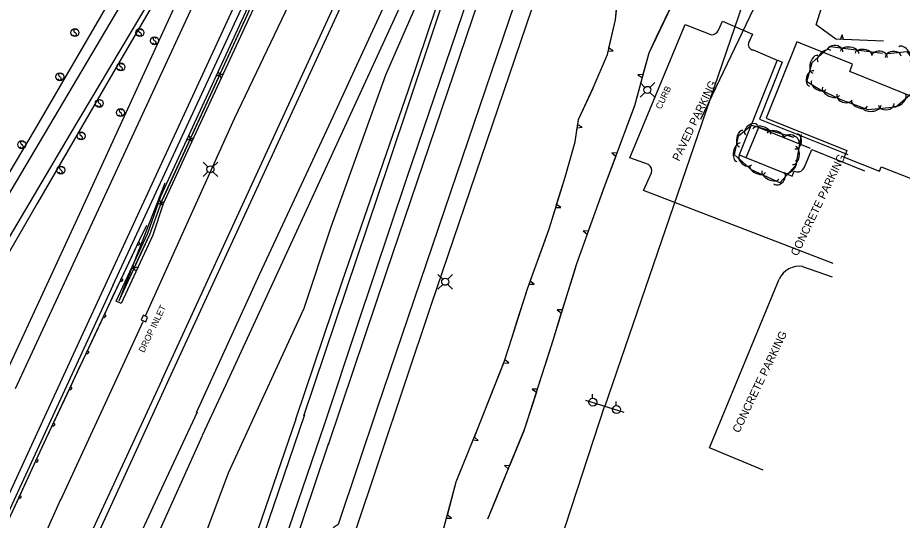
# Model space of a CAD drawing. Extents: x 978516 to 993312, y 1836504 to 1846212.
# Drawn here: x 982007 to 982560, y 1843399 to 1843713 of the extents above; entities that cross this region are included whole.
import ezdxf

# ---------------------------------------------------------------- set-up
doc = ezdxf.new("R2010")
doc.units = 0
for name, color, linetype in [('S_BUILDING', 7, 'Continuous'), ('S_CURB_ANNOT', 7, 'Continuous'), ('S_DROP_INLET', 7, 'Continuous'), ('S_DROP_INLET_ANNOT', 7, 'Continuous'), ('S_EDGE_PAVEMENT', 7, 'Continuous'), ('S_FENCE', 7, 'Continuous'), ('S_GUARDRAIL', 7, 'Continuous'), ('S_MISC_STRUCTURES', 7, 'Continuous'), ('S_PARKING', 7, 'Continuous'), ('S_PARKING_ANNOT', 7, 'Continuous'), ('S_SHOULDER', 7, 'Continuous'), ('S_SIDE_DRAIN', 7, 'Continuous'), ('S_SIDEWALK', 7, 'Continuous'), ('S_SIGN', 7, 'Continuous'), ('S_STREAM', 7, 'Continuous'), ('S_TREE', 7, 'Continuous'), ('S_UTILITY_POLE', 7, 'Continuous')]:
    doc.layers.add(name, color=color, linetype=linetype)

msp = doc.modelspace()

# ---------------------------------------------------------------- linework, layer by layer
at = {"layer": 'S_BUILDING'}
msp.add_lwpolyline([(982586.99, 1843655), (982526.63, 1843679.25), (982528.45, 1843683.79), (982493.66, 1843697.77), (982474.51, 1843650.11), (982524.85, 1843629.89), (982523.2, 1843625.79), (982545.24, 1843616.94), (982546.38, 1843619.78), (982569.16, 1843610.62)], close=True, dxfattribs=at)
at = {"layer": 'S_DROP_INLET'}
msp.add_lwpolyline([(982085.59, 1843527.11), (982084.16, 1843524.13), (982086.94, 1843522.79), (982088.13, 1843525.63), (982085.4, 1843526.93)], dxfattribs=at)
at = {"layer": 'S_EDGE_PAVEMENT'}
for points in [[(982444.31, 1844376.55), (982405.39, 1844292.19), (982337.22, 1844143.95), (982258.29, 1843972.49), (982199.49, 1843845.15), (982150.27, 1843738.07), (982091.93, 1843611.5), (982046.43, 1843512.73)], [(982101.67, 1843487.19), (982177.28, 1843651.48), (982263.35, 1843838.34), (982337.41, 1843999.45), (982433.25, 1844207.72), (982434.11, 1844208.11)], [(981976.52, 1843560.47), (982076.78, 1843730.23), (982145.31, 1843845.02), (982217.33, 1843967.17), (982248.06, 1844018.63)], [(982185.79, 1843463.91), (982239.06, 1843622.45), (982278.85, 1843741.38), (982326.89, 1843886.03), (982366.68, 1844004.4), (982365.76, 1844004.6), (982311.5, 1843885.46), (982269.33, 1843793.43), (982201.26, 1843645.59), (982158.09, 1843552.58), (982118.36, 1843465.83)], [(982363.96, 1843950.12), (982332.06, 1843855.02), (982281.13, 1843704.2), (982249.92, 1843612.34), (982219.11, 1843520.41), (982198.69, 1843459.03)], [(982005.62, 1843481.17), (982055.01, 1843587.69), (982114.89, 1843717.29), (982172.98, 1843843.45), (982212.17, 1843930.75), (982212, 1843930.65), (982168.51, 1843857.22), (982102.38, 1843745.75), (982039.82, 1843640.35), (981988.52, 1843553.82)], [(982046.43, 1843512.73), (982020.19, 1843455.64), (981952.29, 1843308.15), (981876.66, 1843144.67), (981799.12, 1842976.8), (981735.97, 1842839.3)], [(981789.25, 1842808.86), (981838.12, 1842914.35), (981901.96, 1843053.16), (981984.85, 1843233.32), (982064.19, 1843405.17), (982101.67, 1843487.19)], [(982119.03, 1843466.37), (982096.74, 1843418.67), (982029, 1843272.11), (981977.78, 1843160.81), (981902.68, 1842997.65), (981844.43, 1842871.29), (981807.01, 1842789.3)], [(981980.93, 1842857.43), (981993.13, 1842895.59), (982031.59, 1843009.45), (982073.75, 1843133.55), (982147.74, 1843351.74), (982186.25, 1843464.79)], [(982198.69, 1843459.03), (982167.94, 1843369.35), (982092.06, 1843144.9), (982049.98, 1843019.68), (982011.04, 1842905.36)]]:
    msp.add_lwpolyline(points, dxfattribs=at)
at = {"layer": 'S_FENCE'}
for p, q in [((982131.12, 1843676.57), (982135.18, 1843677.77)), ((982133.99, 1843675.16), (982132.32, 1843679.17)), ((982112.8, 1843636.58), (982116.86, 1843637.78)), ((982115.67, 1843635.18), (982114, 1843639.19)), ((982097.67, 1843595.25), (982095.64, 1843599.03)), ((982094.66, 1843596.33), (982098.64, 1843597.94)), ((982077.78, 1843555.91), (982081.87, 1843557.14)), ((982080.66, 1843554.54), (982078.98, 1843558.51))]:
    msp.add_line(p, q, dxfattribs=at)
for points in [[(982070.57, 1843536.57), (982089.53, 1843577.47), (982097.28, 1843598.86), (982186.74, 1843794.14), (982265.7, 1843964.98), (982308.98, 1844059.82)], [(982142.31, 1843697.16), (982150.64, 1843715.33)], [(982133.98, 1843678.98), (982142.31, 1843697.16)], [(982123.99, 1843657.17), (982132.32, 1843675.35)], [(982115.67, 1843639), (982123.99, 1843657.17)], [(982105.67, 1843617.19), (982114, 1843635.36)], [(982097.35, 1843599.01), (982105.67, 1843617.19)], [(982070.45, 1843535.82), (982099.02, 1843609.72)], [(982089.08, 1843576.49), (982089.53, 1843577.47), (982095.97, 1843595.26)], [(982080.66, 1843558.34), (982089.08, 1843576.49)], [(982070.57, 1843536.57), (982078.98, 1843554.71)]]:
    msp.add_lwpolyline(points, dxfattribs=at)
at = {"layer": 'S_GUARDRAIL'}
for points in [[(982087.36, 1843583.1), (982082.81, 1843573.61), (982024.65, 1843449.71), (981948.94, 1843286.05), (981939.76, 1843263.65)], [(982087.36, 1843583.1), (982082.81, 1843573.61), (982081.98, 1843571.85)], [(982081.98, 1843571.85), (982071.36, 1843549.23)], [(982071.36, 1843549.23), (982066.05, 1843537.91)], [(982066.05, 1843537.91), (982060.74, 1843526.6)], [(982060.74, 1843526.6), (982050.12, 1843503.98)], [(982050.12, 1843503.98), (982044.82, 1843492.67)], [(982044.82, 1843492.67), (982039.51, 1843481.36)], [(982039.51, 1843481.36), (982028.89, 1843458.74)], [(982028.89, 1843458.74), (982024.65, 1843449.71), (982023.59, 1843447.42)], [(982023.59, 1843447.42), (982018.34, 1843436.08)], [(982018.34, 1843436.08), (982007.85, 1843413.39)], [(982007.85, 1843413.39), (982002.6, 1843402.05)]]:
    msp.add_lwpolyline(points, dxfattribs=at)
for centre, ratio in [((982082.46, 1843571.59), 0.498842), ((982071.84, 1843548.96), 0.498842), ((982061.23, 1843526.34), 0.498842), ((982050.61, 1843503.72), 0.498842), ((982039.99, 1843481.1), 0.498842), ((982029.37, 1843458.48), 0.498842), ((982018.83, 1843435.83), 0.498865), ((982008.34, 1843413.14), 0.498865)]:
    msp.add_ellipse(centre, major_axis=(0.45, 1), ratio=ratio, dxfattribs=at)
at = {"layer": 'S_MISC_STRUCTURES'}
msp.add_lwpolyline([(982459.15, 1844381.2), (982401.18, 1844255.02), (982353.6, 1844151.37), (982293.53, 1844021.64), (982233.45, 1843890.75), (982165.83, 1843744.12), (982112.95, 1843629.64), (982097.77, 1843596.62), (982091.45, 1843577), (982071.61, 1843534.32), (982068.38, 1843535.71), (982088.3, 1843578.12), (982096.35, 1843601.36), (982110.1, 1843631.18), (982228.09, 1843887.64), (982301.61, 1844047.37), (982364.37, 1844183.75), (982455.44, 1844381.81), (982456.19, 1844383.33)], dxfattribs=at)
at = {"layer": 'S_PARKING'}
for points in [[(982658.46, 1844119.73), (982665.38, 1844134.29), (982433.42, 1843649.19)], [(982444.62, 1843705.16), (982447.29, 1843710.83), (982465.95, 1843702.52), (982463.65, 1843697.68)], [(982400.89, 1843621.05), (982389.26, 1843625.23), (982423.83, 1843708.62), (982440.27, 1843702.11)], [(982466.33, 1843692.73), (982481.44, 1843686.47), (982457.62, 1843627.15), (982490.68, 1843613.85), (982491.98, 1843616.91), (982493.7, 1843616.51)], [(982498.37, 1843619.44), (982502.99, 1843630.48), (982535.89, 1843617.27)], [(982516.26, 1843559.23), (982397.76, 1843604.92), (982402.87, 1843615.85)], [(982497.27, 1843557.44), (982515.7, 1843550.87)], [(982472.65, 1843429.95), (982439.06, 1843444.05), (982482.55, 1843549.4)]]:
    msp.add_lwpolyline(points, dxfattribs=at)
for centre, major_axis, ratio, start_param, end_param in [((982440.29, 1843706.73), (0.06, -4.62), 0.997336, 6.265119, 7.493143), ((982466.58, 1843696.09), (-1.07, 3.21), 0.966342, 0.766312, 2.73499), ((982398.5, 1843617.17), (-0.27, 4.55), 0.999993, 4.35985, 5.671652), ((982494.75, 1843620.43), (-3.12, -2.95), 0.839634, 0.634168, 2.044955), ((982495.13, 1843543.79), (-11.48, -7.89), 0.984122, 3.962448, 5.2544)]:
    msp.add_ellipse(centre, major_axis=major_axis, ratio=ratio, start_param=start_param, end_param=end_param, dxfattribs=at)
at = {"layer": 'S_SHOULDER'}
for points in [[(982448.76, 1844375.28), (982356.61, 1844175.48), (982282.66, 1844014.59), (982233, 1843906.78), (982168.28, 1843765.4), (982106.74, 1843632.71), (982066.39, 1843545.71)], [(981966.53, 1843556.77), (982017.41, 1843642.31), (982101.61, 1843787.26), (982154.54, 1843877.59), (982232.1, 1844010.57)], [(982097.08, 1843486.24), (982164.34, 1843632.63), (982235.82, 1843788.52), (982275.47, 1843872.94), (982336.44, 1844007.09)], [(982375.99, 1843957.93), (982349.48, 1843885.85), (982322.98, 1843806.74), (982286.97, 1843700.33), (982237.09, 1843553.6), (982216.81, 1843492.96), (982200.83, 1843445.96)], [(982282.82, 1843797.47), (982244.62, 1843717.38), (982181.13, 1843579.15), (982136.84, 1843482.98), (982122.22, 1843451.63)], [(982180.73, 1843461.94), (982209.68, 1843547.73), (982251, 1843667.79), (982280.34, 1843755.13), (982293.31, 1843793.59)], [(982113.44, 1843759.05), (982066.41, 1843678.23), (982019.19, 1843596.85), (981991.47, 1843549)], [(981999.54, 1843490.56), (982045.71, 1843590.53), (982113.87, 1843739.26), (982118.9, 1843754.69)], [(981719.94, 1842772.32), (981757.19, 1842850.86), (981762.83, 1842881.77), (981760.47, 1842881.88), (981799.36, 1842965.97), (981837.6, 1843049.54), (981906.21, 1843198.01), (981947.39, 1843286.92), (982066.73, 1843546.13)], [(982097.08, 1843486.24), (982039.8, 1843362.56), (981995.19, 1843264.75), (981952.2, 1843172.24), (981881.72, 1843019.31), (981832.85, 1842912.29), (981784.9, 1842808.77)], [(982180.73, 1843461.94), (982147.57, 1843365.49), (982120.53, 1843284.55), (982077.03, 1843155.6), (982029.21, 1843015.14), (981988.83, 1842895.7)], [(981819.67, 1842793.77), (981885.9, 1842937.09), (981960.15, 1843097.91), (982018.44, 1843224.46), (982076.14, 1843348.88), (982122.38, 1843451.81)], [(982001.56, 1842855.88), (982025.44, 1842927.27), (982055.02, 1843013.64), (982097.73, 1843140.01), (982136.34, 1843254.59), (982170.44, 1843355.4), (982200.83, 1843445.96), (982201.2, 1843446.46)]]:
    msp.add_lwpolyline(points, dxfattribs=at)
at = {"layer": 'S_SIDE_DRAIN'}
for points in [[(982502.74, 1844207.51), (982471.02, 1844135.94), (982444.81, 1844075.29), (982404.65, 1843975.29), (982382.05, 1843913.38), (982357.59, 1843841.57), (982324.51, 1843743.28), (982277.24, 1843603.93), (982231.79, 1843469.36), (982207.2, 1843395.99), (982204.08, 1843394.01)], [(982190.77, 1843326.16), (982204.49, 1843360.78), (982216.82, 1843388.22), (982265.15, 1843533.27), (982345.6, 1843770.02), (982377.6, 1843864.76), (982415.16, 1843969.37), (982453.7, 1844066.63), (982477.92, 1844125.85), (982508.24, 1844191.94)]]:
    msp.add_lwpolyline(points, dxfattribs=at)
at = {"layer": 'S_SIDEWALK'}
for points in [[(982481.81, 1843686.47), (982484.56, 1843685.17), (982470.38, 1843649.43), (982525.44, 1843627.32)], [(982502.14, 1843631.11), (982469.7, 1843644.31), (982461.96, 1843625.69)]]:
    msp.add_lwpolyline(points, dxfattribs=at)
at = {"layer": 'S_SIGN'}
for centre in [(982042.75, 1843703.6), (982083.28, 1843703.61), (982092.44, 1843698.47), (982071.42, 1843682.14), (982033.29, 1843676), (982057.96, 1843659.31), (982071.16, 1843653.56), (982046.57, 1843639.01), (982009.52, 1843633.54), (982033.89, 1843617.65)]:
    msp.add_circle(centre, 2.49, dxfattribs=at)
for centre, radius, start, end in [((982043.44, 1843704.92), 1.5, 167.1196, 241.9813), ((982042.83, 1843704.87), 0.95, 16.5258, 156.8957), ((982083.96, 1843704.94), 1.5, 167.1196, 241.9813), ((982083.35, 1843704.88), 0.95, 16.5258, 156.8957), ((982042.6, 1843702.78), 1.28, 204.641, 335.359), ((982042.34, 1843702.26), 1.4, 358.6529, 73.7063), ((982083.12, 1843702.79), 1.28, 204.641, 335.359), ((982082.87, 1843702.27), 1.4, 358.6529, 73.7063), ((982093.13, 1843699.8), 1.5, 167.1196, 241.9813), ((982092.52, 1843699.74), 0.95, 16.5258, 156.8957), ((982092.29, 1843697.65), 1.28, 204.641, 335.359), ((982092.03, 1843697.13), 1.4, 358.6529, 73.7063), ((982072.11, 1843683.47), 1.5, 167.1196, 241.9813), ((982071.5, 1843683.41), 0.95, 16.5258, 156.8957), ((982071.01, 1843680.8), 1.4, 358.6529, 73.7063), ((982033.98, 1843677.32), 1.5, 167.1196, 241.9813), ((982033.37, 1843677.27), 0.95, 16.5258, 156.8957), ((982071.27, 1843681.32), 1.28, 204.641, 335.359), ((982033.14, 1843675.18), 1.28, 204.641, 335.359), ((982032.88, 1843674.66), 1.4, 358.6529, 73.7063), ((982058.65, 1843660.63), 1.5, 167.1196, 241.9813), ((982058.03, 1843660.58), 0.95, 16.5258, 156.8957), ((982057.81, 1843658.49), 1.28, 204.641, 335.359), ((982057.55, 1843657.97), 1.4, 358.6529, 73.7063), ((982071.85, 1843654.89), 1.5, 167.1196, 241.9813), ((982071.24, 1843654.83), 0.95, 16.5258, 156.8957), ((982071.01, 1843652.74), 1.28, 204.641, 335.359), ((982070.75, 1843652.22), 1.4, 358.6529, 73.7063), ((982047.25, 1843640.33), 1.5, 167.1196, 241.9813), ((982046.64, 1843640.28), 0.95, 16.5258, 156.8957), ((982046.15, 1843637.67), 1.4, 358.6529, 73.7063), ((982009.37, 1843632.71), 1.28, 204.641, 335.359), ((982010.21, 1843634.86), 1.5, 167.1196, 241.9813), ((982009.6, 1843634.8), 0.95, 16.5258, 156.8957), ((982009.11, 1843632.19), 1.4, 358.6529, 73.7063), ((982046.41, 1843638.18), 1.28, 204.641, 335.359), ((982033.73, 1843616.82), 1.28, 204.641, 335.359), ((982034.57, 1843618.97), 1.5, 167.1196, 241.9813), ((982033.96, 1843618.92), 0.95, 16.5258, 156.8957), ((982033.47, 1843616.31), 1.4, 358.6529, 73.7063)]:
    msp.add_arc(centre, radius, start, end, dxfattribs=at)
at = {"layer": 'S_STREAM'}
for points in [[(982086.73, 1843526.48), (982142.41, 1843649.96), (982176.49, 1843721.29), (982213.62, 1843803.37), (982238.14, 1843853.11), (982270.23, 1843922.8), (982294.62, 1843976.28)], [(982285.9, 1843789.63), (982236.76, 1843677.07), (982202.56, 1843582.01), (982185.75, 1843531.1), (982159.54, 1843473.99), (982138.38, 1843428.1), (982125.65, 1843394.21), (982121.21, 1843381.85), (982126.09, 1843376.07), (982130.36, 1843375.68)], [(982033.99, 1843411.51), (982085.25, 1843522.89)], [(981978.35, 1843288.32), (982014.3, 1843368), (982033.99, 1843411.83)]]:
    msp.add_lwpolyline(points, dxfattribs=at)
at = {"layer": 'S_TREE'}
for p, q in [((982521.93, 1843702.29), (982520.78, 1843699.35)), ((982522.74, 1843699.26), (982521.93, 1843702.29)), ((982378.95, 1843692.27), (982376.27, 1843693.93)), ((982375.83, 1843692.01), (982378.95, 1843692.27)), ((982397.51, 1843677.37), (982394.37, 1843677.21)), ((982394.37, 1843677.21), (982397, 1843675.48)), ((982356.45, 1843644.02), (982359.55, 1843644.53)), ((982359.55, 1843644.53), (982356.75, 1843645.96)), ((982381.19, 1843628.29), (982378.06, 1843628.43)), ((982378.06, 1843628.43), (982380.51, 1843626.45)), ((982343.03, 1843594.22), (982346.17, 1843594.29)), ((982346.17, 1843594.29), (982343.61, 1843596.08)), ((982363.39, 1843579.53), (982360.26, 1843579.64)), ((982360.26, 1843579.64), (982362.73, 1843577.68)), ((982326.47, 1843546.36), (982329.61, 1843546.29)), ((982329.61, 1843546.29), (982327.12, 1843548.15)), ((982347.11, 1843530.25), (982343.97, 1843530.22)), ((982343.97, 1843530.22), (982346.53, 1843528.38)), ((982310.53, 1843497.21), (982313.65, 1843497.01)), ((982313.74, 1843497.21), (982311.2, 1843499.04)), ((982331.51, 1843480.74), (982328.38, 1843480.73)), ((982328.38, 1843480.73), (982330.92, 1843478.87)), ((982294.58, 1843448.69), (982292.21, 1843450.78)), ((982291.48, 1843448.96), (982294.58, 1843448.69)), ((982314.12, 1843432.67), (982311.05, 1843433.02)), ((982311.05, 1843433.02), (982313.4, 1843430.9)), ((982274.83, 1843400.01), (982277.95, 1843400.14)), ((982277.95, 1843400.14), (982275.34, 1843401.91))]:
    msp.add_line(p, q, dxfattribs=at)
for points in [[(982547.72, 1843698.17), (982518.04, 1843699.46), (982505.64, 1843708.4), (982521.52, 1843758.6), (982539.82, 1843818.68), (982564.38, 1843891.79), (982579.93, 1843937.31), (982587.18, 1843952.59), (982598.09, 1843967.37), (982613.41, 1843968.89), (982622, 1843948.43), (982627.41, 1843931.83), (982631.81, 1843917.41), (982641.42, 1843904.49), (982654.69, 1843894.51)], [(982268.45, 1843375.92), (982280.86, 1843422.77), (982295.43, 1843458.72), (982310.99, 1843498.4), (982315.58, 1843512.53), (982325.38, 1843543.35), (982338.95, 1843580.95), (982348.85, 1843613.15), (982355.16, 1843635.41), (982357.26, 1843649.35), (982366.43, 1843669.11), (982375.35, 1843689.9), (982380.29, 1843711.64), (982382.45, 1843730.81)], [(982419.64, 1843729.71), (982401.1, 1843690.64), (982392.24, 1843657.91), (982372.46, 1843604.87), (982355.86, 1843558.47), (982341.19, 1843511.17), (982323.59, 1843455.8), (982300.49, 1843399.33)], [(982416.55, 1843723.19), (982405.86, 1843700.68)], [(982376.27, 1843693.93), (982380.29, 1843711.64), (982381.06, 1843718.43)], [(982520.78, 1843699.35), (982518.04, 1843699.46), (982505.64, 1843708.4), (982507.74, 1843715.03)], [(982405.86, 1843700.68), (982401.1, 1843690.64), (982397.51, 1843677.37)], [(982547.72, 1843698.17), (982522.74, 1843699.26)], [(982548.65, 1843690.37), (982562.32, 1843691.71), (982569.73, 1843681.92), (982565.41, 1843665.6), (982555.46, 1843656.93), (982538.08, 1843655.26), (982521.22, 1843661.55), (982507.8, 1843667.93), (982499.85, 1843672.81), (982503.28, 1843684.94), (982514.52, 1843694.97), (982547.18, 1843690.8)], [(982366.35, 1843668.91), (982366.43, 1843669.11), (982375.35, 1843689.9), (982375.83, 1843692.01)], [(982397, 1843675.48), (982392.24, 1843657.91), (982389.92, 1843651.68)], [(982356.75, 1843645.96), (982357.26, 1843649.35), (982366.35, 1843668.91)], [(982389.92, 1843651.68), (982381.19, 1843628.29)], [(982350.73, 1843619.8), (982355.16, 1843635.41), (982356.45, 1843644.02)], [(982496.39, 1843639.91), (982493.07, 1843620.69), (982483.03, 1843609.69), (982465.29, 1843617.81), (982454.75, 1843627.08), (982457.12, 1843639.11), (982465.28, 1843645.68), (982491.76, 1843638.15)], [(982380.51, 1843626.45), (982372.46, 1843604.87), (982371.81, 1843603.05)], [(982343.61, 1843596.08), (982348.85, 1843613.15), (982350.73, 1843619.8)], [(982371.81, 1843603.05), (982363.39, 1843579.53)], [(982335.35, 1843570.96), (982338.95, 1843580.95), (982343.03, 1843594.22)], [(982362.73, 1843577.68), (982355.86, 1843558.47), (982354.5, 1843554.1)], [(982327.12, 1843548.15), (982335.35, 1843570.96)], [(982354.5, 1843554.1), (982347.11, 1843530.25)], [(982318.81, 1843522.68), (982325.38, 1843543.35), (982326.47, 1843546.36)], [(982346.53, 1843528.38), (982341.19, 1843511.17), (982339.08, 1843504.54)], [(982311.2, 1843499.04), (982315.58, 1843512.53), (982318.81, 1843522.68)], [(982339.08, 1843504.54), (982331.51, 1843480.74)], [(982301.41, 1843473.97), (982310.53, 1843497.21)], [(982330.92, 1843478.87), (982323.59, 1843455.8), (982323.3, 1843455.11)], [(982292.21, 1843450.78), (982295.43, 1843458.72), (982301.41, 1843473.97)], [(982323.3, 1843455.11), (982314.12, 1843432.67)], [(982282.12, 1843425.87), (982291.48, 1843448.96)], [(982313.4, 1843430.9), (982304.22, 1843408.46)], [(982275.34, 1843401.91), (982280.86, 1843422.77), (982282.12, 1843425.87)], [(982304.22, 1843408.46), (982300.49, 1843399.33)], [(982268.45, 1843375.92), (982274.83, 1843400.01)]]:
    msp.add_lwpolyline(points, dxfattribs=at)
for centre, major_axis, ratio, start_param, end_param in [((982510.8, 1843688.81), (-3.97, -3.53), 0.543536, 3.14423, 6.285823), ((982517.52, 1843692.18), (-4.85, 0.61), 0.694826, 3.138608, 6.280201), ((982526.61, 1843691.29), (-5.74, 0.73), 0.557718, 3.139794, 6.281387), ((982535.29, 1843690.18), (-5.23, 0.66), 0.548208, 3.139851, 6.281444), ((982560.9, 1843690.06), (-3.55, 4.67), 0.550172, 3.141375, 6.282967), ((982505.15, 1843683.76), (-1.6, -5.58), 0.556308, 3.145589, 6.287182), ((982545.33, 1843688.64), (-4.85, 0.61), 0.694826, 3.138608, 6.280201), ((982553.81, 1843688.48), (-4.92, -0.48), 0.686241, 3.143025, 6.284618), ((982502.91, 1843674.88), (-1.36, -4.71), 0.693062, 3.148209, 6.289802), ((982507.28, 1843670.74), (4.54, -2.78), 0.543288, 3.141623, 6.283215), ((982514.98, 1843666.87), (5.3, -2.52), 0.550445, 3.141502, 6.283095), ((982523.3, 1843663.32), (4.64, -1.73), 0.685469, 3.14142, 6.283013), ((982532.86, 1843659.47), (5.01, -1.87), 0.540824, 3.141491, 6.283083), ((982557.54, 1843661.55), (4.03, 3.51), 0.540429, 3.141615, 6.283208), ((982540.37, 1843657.61), (5.84, 0.56), 0.549973, 3.141593, 6.283185), ((982549.56, 1843658.75), (4.93, 0.47), 0.685178, 3.141593, 6.283185), ((982465.34, 1843642.67), (-3.8, -3.03), 0.698412, 3.147985, 6.289577), ((982471.8, 1843641.67), (-5.64, 1.61), 0.538323, 3.142093, 6.283686), ((982458.89, 1843637.32), (-1.09, -5.15), 0.538017, 3.168704, 6.310297), ((982480.33, 1843639.25), (-5.14, 1.46), 0.529143, 3.142078, 6.283671), ((982490.17, 1843636.18), (-4.77, 1.36), 0.670663, 3.142398, 6.283991), ((982493.28, 1843635.65), (0.63, 4.79), 0.689597, 3.08347, 6.225062), ((982457.2, 1843628.75), (-1.2, -5.65), 0.547336, 3.169573, 6.311165), ((982491.99, 1843626.71), (0.86, 5.65), 0.554023, 3.106307, 6.247899), ((982461.56, 1843624.15), (3.6, -3.35), 0.667274, 3.182636, 6.324229), ((982489.5, 1843619.93), (3.5, 3.88), 0.551484, 3.131489, 6.273082), ((982469.13, 1843618.33), (4.82, -2.26), 0.5291, 3.158345, 6.299938), ((982477.15, 1843614.65), (5.29, -2.48), 0.538274, 3.158871, 6.300463), ((982482.52, 1843612.66), (3.22, 3.62), 0.698921, 3.124171, 6.265763)]:
    msp.add_ellipse(centre, major_axis=major_axis, ratio=ratio, start_param=start_param, end_param=end_param, dxfattribs=at)
at = {"layer": 'S_UTILITY_POLE'}
for p, q in [((982398.68, 1843669.37), (982395.7, 1843672.35)), ((982401.86, 1843669.37), (982404.84, 1843672.35)), ((982398.68, 1843666.19), (982395.7, 1843663.21)), ((982401.86, 1843666.19), (982404.84, 1843663.21)), ((982125.77, 1843619.7), (982122.79, 1843622.69)), ((982128.95, 1843619.7), (982131.94, 1843622.69)), ((982125.77, 1843616.52), (982122.79, 1843613.54)), ((982128.95, 1843616.52), (982131.94, 1843613.54)), ((982272.44, 1843549.39), (982269.45, 1843552.37)), ((982275.61, 1843549.39), (982278.6, 1843552.37)), ((982272.44, 1843546.21), (982269.45, 1843543.23)), ((982275.61, 1843546.21), (982278.6, 1843543.23)), ((982366.07, 1843475.08), (982366.07, 1843477.56)), ((982380.87, 1843470.45), (982380.87, 1843472.93))]:
    msp.add_line(p, q, dxfattribs=at)
for points in [[(982373.68, 1843469.68), (982551.4, 1843988.59)], [(982361.72, 1843473.72), (982385.53, 1843466.35)], [(982373.53, 1843470.23), (982185.69, 1842895.12)]]:
    msp.add_lwpolyline(points, dxfattribs=at)
for centre, radius in [((982400.28, 1843667.79), 2.21), ((982127.37, 1843618.12), 2.21), ((982274.03, 1843547.81), 2.21), ((982366.22, 1843472.56), 2.5), ((982381.02, 1843467.93), 2.5)]:
    msp.add_circle(centre, radius, dxfattribs=at)

# ---------------------------------------------------------------- texts
at = {"layer": 'S_CURB_ANNOT'}
msp.add_text('CURB', height=4, rotation=64.5603, dxfattribs=at).set_placement((982408.8, 1843655.32))
at = {"layer": 'S_DROP_INLET_ANNOT'}
msp.add_text('DROP INLET', height=4, rotation=64.3687, dxfattribs=at).set_placement((982085.91, 1843503.16))
at = {"layer": 'S_PARKING_ANNOT'}
for s, rotation, p in [('PAVED PARKING', 64.5603, (982420.13, 1843622.82)), ('CONCRETE PARKING', 64.3687, (982494, 1843563.48)), ('CONCRETE PARKING', 64.3687, (982457.64, 1843452.93))]:
    msp.add_text(s, height=5.0005, rotation=rotation, dxfattribs=at).set_placement(p)

doc.saveas('drawing.dxf')
